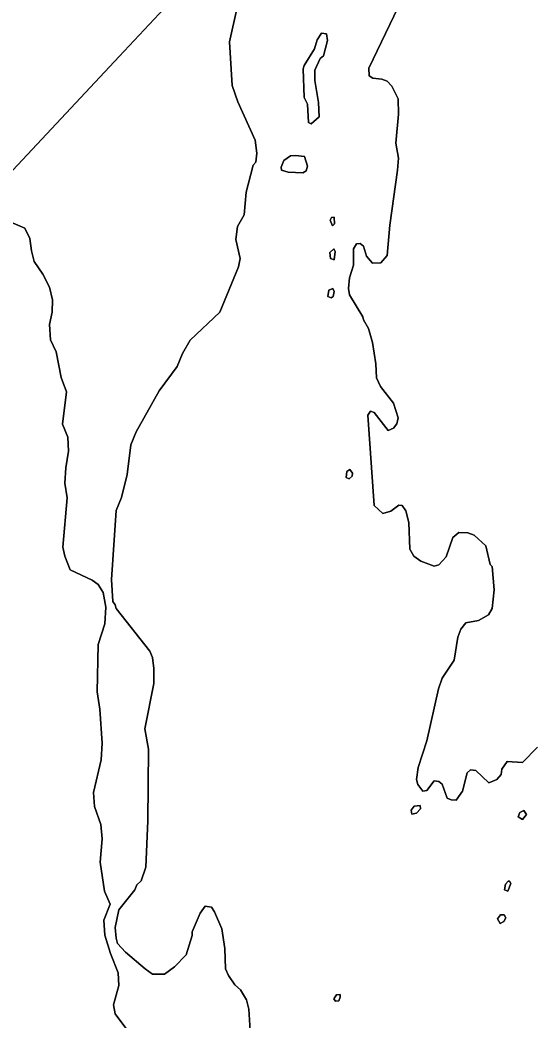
# Model space of a CAD drawing. Extents: x 642515 to 647219, y 6080136 to 6084356.
# Drawn here: x 645119.94 to 645131.44, y 6081051.75 to 6081074 of the extents above; entities that cross this region are included whole.
import ezdxf

# ---------------------------------------------------------------- set-up
doc = ezdxf.new("R2010")
doc.units = 0
doc.layers.add('Level 63', color=7, linetype='Continuous')

msp = doc.modelspace()

# ---------------------------------------------------------------- linework, layer by layer
at = {"layer": 'Level 63'}
for points in [[(645124.707, 6081075.926), (645122.149, 6081073.193)], [(645124.77, 6081074.28), (645124.6, 6081073.52), (645124.66, 6081072.55), (645124.79, 6081072.18), (645125.17, 6081071.33), (645125.21, 6081071.04), (645125.19, 6081070.84), (645125.13, 6081070.77), (645124.97, 6081070.17), (645124.93, 6081069.67), (645124.78, 6081069.41), (645124.74, 6081069.12), (645124.84, 6081068.7), (645124.8, 6081068.51), (645124.39, 6081067.5), (645123.73, 6081066.88), (645123.56, 6081066.58), (645123.44, 6081066.29), (645123.04, 6081065.75), (645122.53, 6081064.84), (645122.41, 6081064.55), (645122.33, 6081063.89), (645122.2, 6081063.38), (645122.08, 6081063.09), (645121.98, 6081061.55), (645122.01, 6081061.06), (645122.06, 6081060.99), (645122.08, 6081060.91), (645122.83, 6081059.96), (645122.89, 6081059.82), (645122.92, 6081059.57), (645122.92, 6081059.24), (645122.72, 6081058.23), (645122.8, 6081057.78), (645122.79, 6081056.18), (645122.74, 6081055.15), (645122.64, 6081054.85), (645122.54, 6081054.76), (645122.5, 6081054.65), (645122.14, 6081054.2), (645122.06, 6081053.81), (645122.08, 6081053.57), (645122.11, 6081053.45), (645122.29, 6081053.26), (645122.73, 6081052.89), (645122.89, 6081052.77), (645123.16, 6081052.77), (645123.38, 6081052.93), (645123.64, 6081053.2), (645123.77, 6081053.63), (645123.77, 6081053.71), (645123.95, 6081054.13), (645124.06, 6081054.28), (645124.2, 6081054.26), (645124.27, 6081054.16), (645124.43, 6081053.78), (645124.5, 6081053.34), (645124.51, 6081052.89), (645124.58, 6081052.74), (645124.72, 6081052.53), (645124.85, 6081052.42), (645124.98, 6081052.2), (645125.03, 6081051.99), (645125.07, 6081051.4)], [(645124.84, 6081068.7), (645124.74, 6081069.12), (645124.78, 6081069.41), (645124.93, 6081069.67), (645124.97, 6081070.17), (645125.13, 6081070.77), (645125.19, 6081070.84), (645125.21, 6081071.04), (645125.17, 6081071.33), (645124.79, 6081072.18), (645124.66, 6081072.55), (645124.6, 6081073.52), (645124.77, 6081074.28)], [(645128.35, 6081074.29), (645127.7, 6081072.93), (645127.71, 6081072.76), (645127.79, 6081072.71), (645127.99, 6081072.69), (645128.11, 6081072.64), (645128.21, 6081072.53), (645128.35, 6081072.25), (645128.36, 6081071.91), (645128.3, 6081071.26), (645128.36, 6081070.93), (645128.34, 6081070.66), (645128.17, 6081069.44), (645128.11, 6081068.76), (645127.97, 6081068.6), (645127.78, 6081068.59), (645127.65, 6081068.75), (645127.58, 6081068.97), (645127.51, 6081069.03), (645127.43, 6081069.02), (645127.36, 6081068.91), (645127.36, 6081068.55), (645127.27, 6081068.27), (645127.25, 6081068.03), (645127.27, 6081067.89), (645127.57, 6081067.4), (645127.58, 6081067.33), (645127.69, 6081067.14), (645127.78, 6081066.83), (645127.86, 6081066.35), (645127.87, 6081066.04), (645127.96, 6081065.85), (645128.25, 6081065.48), (645128.35, 6081065.15), (645128.32, 6081065.02), (645128.25, 6081064.92), (645128.13, 6081064.87), (645127.82, 6081065.27), (645127.74, 6081065.3), (645127.68, 6081065.21), (645127.82, 6081063.2), (645128.01, 6081063.02), (645128.19, 6081063.07), (645128.37, 6081063.21), (645128.44, 6081063.2), (645128.52, 6081063.08), (645128.59, 6081062.82), (645128.61, 6081062.23), (645128.7, 6081062.07), (645128.86, 6081061.96), (645129.15, 6081061.85), (645129.26, 6081061.88), (645129.42, 6081062.06), (645129.57, 6081062.49), (645129.7, 6081062.6), (645129.9, 6081062.59), (645130.04, 6081062.54), (645130.3, 6081062.3), (645130.4, 6081061.89), (645130.44, 6081061.84), (645130.49, 6081061.32), (645130.44, 6081060.91), (645130.36, 6081060.77), (645130.14, 6081060.64), (645129.86, 6081060.59), (645129.75, 6081060.45), (645129.68, 6081060.27), (645129.6, 6081059.76), (645129.33, 6081059.36), (645129.25, 6081059.12), (645128.99, 6081057.96), (645128.8, 6081057.37), (645128.76, 6081057.1), (645128.79, 6081056.99), (645128.9, 6081056.84), (645128.99, 6081056.86), (645129.15, 6081057.07), (645129.26, 6081057.06), (645129.33, 6081057), (645129.44, 6081056.69), (645129.53, 6081056.65), (645129.64, 6081056.64), (645129.78, 6081056.84), (645129.89, 6081057.25), (645129.96, 6081057.32), (645130.08, 6081057.3), (645130.37, 6081057.03), (645130.55, 6081057.1)], [(645129.89, 6081057.25), (645129.78, 6081056.84), (645129.64, 6081056.64), (645129.53, 6081056.65), (645129.44, 6081056.69), (645129.33, 6081057), (645129.26, 6081057.06), (645129.15, 6081057.07), (645128.99, 6081056.86), (645128.9, 6081056.84), (645128.79, 6081056.99), (645128.76, 6081057.1), (645128.8, 6081057.37), (645128.99, 6081057.96), (645129.25, 6081059.12), (645129.33, 6081059.36), (645129.6, 6081059.76), (645129.68, 6081060.27), (645129.75, 6081060.45), (645129.86, 6081060.59), (645130.14, 6081060.64), (645130.36, 6081060.77), (645130.44, 6081060.91), (645130.49, 6081061.32), (645130.44, 6081061.84), (645130.4, 6081061.89), (645130.3, 6081062.3), (645130.04, 6081062.54), (645129.9, 6081062.59), (645129.7, 6081062.6), (645129.57, 6081062.49), (645129.42, 6081062.06), (645129.26, 6081061.88), (645129.15, 6081061.85), (645128.86, 6081061.96), (645128.7, 6081062.07), (645128.61, 6081062.23), (645128.59, 6081062.82), (645128.52, 6081063.08), (645128.44, 6081063.2), (645128.37, 6081063.21), (645128.19, 6081063.07), (645128.01, 6081063.02), (645127.82, 6081063.2), (645127.68, 6081065.21), (645127.74, 6081065.3), (645127.82, 6081065.27), (645128.13, 6081064.87), (645128.25, 6081064.92), (645128.32, 6081065.02), (645128.35, 6081065.15), (645128.25, 6081065.48), (645127.96, 6081065.85), (645127.87, 6081066.04), (645127.86, 6081066.35), (645127.78, 6081066.83), (645127.69, 6081067.14), (645127.58, 6081067.33), (645127.57, 6081067.4), (645127.27, 6081067.89), (645127.25, 6081068.03), (645127.27, 6081068.27), (645127.36, 6081068.55), (645127.36, 6081068.91), (645127.43, 6081069.02), (645127.51, 6081069.03), (645127.58, 6081068.97), (645127.65, 6081068.75), (645127.78, 6081068.59), (645127.97, 6081068.6), (645128.11, 6081068.76), (645128.17, 6081069.44), (645128.34, 6081070.66), (645128.36, 6081070.93), (645128.3, 6081071.26), (645128.36, 6081071.91), (645128.35, 6081072.25), (645128.21, 6081072.53), (645128.11, 6081072.64), (645127.99, 6081072.69), (645127.79, 6081072.71), (645127.71, 6081072.76), (645127.7, 6081072.93), (645128.35, 6081074.29)], [(645126.76, 6081073.7), (645126.65, 6081073.71), (645126.55, 6081073.56), (645126.49, 6081073.36), (645126.26, 6081072.99), (645126.24, 6081072.92), (645126.26, 6081072.28), (645126.34, 6081072.13), (645126.36, 6081071.72), (645126.42, 6081071.69), (645126.6, 6081071.85), (645126.58, 6081072.17), (645126.5, 6081072.66), (645126.5, 6081072.89), (645126.62, 6081073.15), (645126.69, 6081073.21), (645126.78, 6081073.55), (645126.76, 6081073.7)], [(645126.76, 6081073.7), (645126.78, 6081073.55), (645126.69, 6081073.21), (645126.62, 6081073.15), (645126.5, 6081072.89), (645126.5, 6081072.66), (645126.58, 6081072.17), (645126.6, 6081071.85), (645126.42, 6081071.69), (645126.36, 6081071.72), (645126.34, 6081072.13), (645126.26, 6081072.28), (645126.24, 6081072.92), (645126.26, 6081072.99), (645126.49, 6081073.36), (645126.55, 6081073.56), (645126.65, 6081073.71), (645126.76, 6081073.7)], [(645122.149, 6081073.193), (645119.566, 6081070.433)], [(645126.27, 6081070.97), (645126.08, 6081070.99), (645125.96, 6081070.98), (645125.81, 6081070.88), (645125.75, 6081070.73), (645125.76, 6081070.66), (645125.91, 6081070.62), (645126.23, 6081070.6), (645126.31, 6081070.65), (645126.34, 6081070.75), (645126.27, 6081070.97)], [(645126.27, 6081070.97), (645126.34, 6081070.75), (645126.31, 6081070.65), (645126.23, 6081070.6), (645125.91, 6081070.62), (645125.76, 6081070.66), (645125.75, 6081070.73), (645125.81, 6081070.88), (645125.96, 6081070.98), (645126.08, 6081070.99), (645126.27, 6081070.97)], [(645121.73, 6081055.26), (645121.77, 6081055.78), (645121.74, 6081056.1), (645121.6, 6081056.5), (645121.58, 6081056.81), (645121.75, 6081057.54), (645121.77, 6081057.91), (645121.72, 6081058.67), (645121.66, 6081059.05), (645121.68, 6081060.11), (645121.83, 6081060.57), (645121.85, 6081060.94), (645121.79, 6081061.26), (645121.68, 6081061.44), (645121.55, 6081061.54), (645121.06, 6081061.77), (645120.94, 6081062.07), (645120.9, 6081062.27), (645120.99, 6081063.37), (645120.94, 6081063.7), (645120.96, 6081064.04), (645121.02, 6081064.41), (645121.01, 6081064.72), (645120.89, 6081065.01), (645120.98, 6081065.73), (645120.86, 6081066.05), (645120.75, 6081066.62), (645120.62, 6081066.89), (645120.6, 6081067.23), (645120.66, 6081067.5), (645120.67, 6081067.78), (645120.6, 6081068.06), (645120.45, 6081068.35), (645120.26, 6081068.63), (645120.2, 6081068.87), (645120.16, 6081069.14), (645120.05, 6081069.37), (645119.79, 6081069.48)], [(645119.79, 6081069.48), (645120.05, 6081069.37), (645120.16, 6081069.14), (645120.2, 6081068.87), (645120.26, 6081068.63), (645120.45, 6081068.35), (645120.6, 6081068.06), (645120.67, 6081067.78), (645120.66, 6081067.5), (645120.6, 6081067.23), (645120.62, 6081066.89), (645120.75, 6081066.62), (645120.86, 6081066.05), (645120.98, 6081065.73), (645120.89, 6081065.01), (645121.01, 6081064.72), (645121.02, 6081064.41), (645120.96, 6081064.04), (645120.94, 6081063.7), (645120.99, 6081063.37), (645120.9, 6081062.27), (645120.94, 6081062.07), (645121.06, 6081061.77), (645121.55, 6081061.54), (645121.68, 6081061.44), (645121.79, 6081061.26), (645121.85, 6081060.94), (645121.83, 6081060.57), (645121.68, 6081060.11), (645121.66, 6081059.05), (645121.72, 6081058.67), (645121.77, 6081057.91), (645121.75, 6081057.54), (645121.58, 6081056.81), (645121.6, 6081056.5), (645121.74, 6081056.1), (645121.77, 6081055.78), (645121.73, 6081055.26), (645121.82, 6081054.62), (645121.95, 6081054.33), (645121.81, 6081053.97), (645121.83, 6081053.64), (645121.96, 6081053.23), (645122.13, 6081052.8), (645122.14, 6081052.52), (645122.02, 6081052.09), (645122.06, 6081051.89), (645122.3, 6081051.57)], [(645126.94, 6081069.47), (645126.93, 6081069.62), (645126.87, 6081069.61), (645126.84, 6081069.55), (645126.89, 6081069.42), (645126.94, 6081069.47)], [(645126.94, 6081069.47), (645126.89, 6081069.42), (645126.84, 6081069.55), (645126.87, 6081069.61), (645126.93, 6081069.62), (645126.94, 6081069.47)], [(645126.92, 6081068.91), (645126.83, 6081068.83), (645126.85, 6081068.7), (645126.93, 6081068.67), (645126.95, 6081068.85), (645126.92, 6081068.91)], [(645126.92, 6081068.91), (645126.95, 6081068.85), (645126.93, 6081068.67), (645126.85, 6081068.7), (645126.83, 6081068.83), (645126.92, 6081068.91)], [(645125.07, 6081051.4), (645125.03, 6081051.99), (645124.98, 6081052.2), (645124.85, 6081052.42), (645124.72, 6081052.53), (645124.58, 6081052.74), (645124.51, 6081052.89), (645124.5, 6081053.34), (645124.43, 6081053.78), (645124.27, 6081054.16), (645124.2, 6081054.26), (645124.06, 6081054.28), (645123.95, 6081054.13), (645123.77, 6081053.71), (645123.77, 6081053.63), (645123.64, 6081053.2), (645123.38, 6081052.93), (645123.16, 6081052.77), (645122.89, 6081052.77), (645122.73, 6081052.89), (645122.29, 6081053.26), (645122.11, 6081053.45), (645122.08, 6081053.57), (645122.06, 6081053.81), (645122.14, 6081054.2), (645122.5, 6081054.65), (645122.54, 6081054.76), (645122.64, 6081054.85), (645122.74, 6081055.15), (645122.79, 6081056.18), (645122.8, 6081057.78), (645122.72, 6081058.23), (645122.92, 6081059.24), (645122.92, 6081059.57), (645122.89, 6081059.82), (645122.83, 6081059.96), (645122.08, 6081060.91), (645122.06, 6081060.99), (645122.01, 6081061.06), (645121.98, 6081061.55), (645122.08, 6081063.09), (645122.2, 6081063.38), (645122.33, 6081063.89), (645122.41, 6081064.55), (645122.53, 6081064.84), (645123.04, 6081065.75), (645123.44, 6081066.29), (645123.56, 6081066.58), (645123.73, 6081066.88), (645124.39, 6081067.5), (645124.8, 6081068.51), (645124.84, 6081068.7)], [(645126.9, 6081068.03), (645126.81, 6081067.99), (645126.79, 6081067.85), (645126.86, 6081067.82), (645126.91, 6081067.85), (645126.93, 6081067.96), (645126.9, 6081068.03)], [(645126.9, 6081068.03), (645126.93, 6081067.96), (645126.91, 6081067.85), (645126.86, 6081067.82), (645126.79, 6081067.85), (645126.81, 6081067.99), (645126.9, 6081068.03)], [(645127.28, 6081064), (645127.21, 6081063.96), (645127.2, 6081063.82), (645127.26, 6081063.79), (645127.33, 6081063.85), (645127.34, 6081063.92), (645127.28, 6081064)], [(645127.28, 6081064), (645127.34, 6081063.92), (645127.33, 6081063.85), (645127.26, 6081063.79), (645127.2, 6081063.82), (645127.21, 6081063.96), (645127.28, 6081064)], [(645131.45, 6081057.82), (645131.12, 6081057.48), (645130.78, 6081057.5), (645130.66, 6081057.33), (645130.64, 6081057.21), (645130.55, 6081057.1), (645130.37, 6081057.03), (645130.08, 6081057.3), (645129.96, 6081057.32), (645129.89, 6081057.25)], [(645130.55, 6081057.1), (645130.64, 6081057.21), (645130.66, 6081057.33), (645130.78, 6081057.5), (645131.12, 6081057.48), (645131.45, 6081057.82)], [(645128.84, 6081056.52), (645128.71, 6081056.51), (645128.64, 6081056.42), (645128.66, 6081056.33), (645128.76, 6081056.35), (645128.85, 6081056.45), (645128.84, 6081056.52)], [(645128.84, 6081056.52), (645128.85, 6081056.45), (645128.76, 6081056.35), (645128.66, 6081056.33), (645128.64, 6081056.42), (645128.71, 6081056.51), (645128.84, 6081056.52)], [(645131.15, 6081056.41), (645131.06, 6081056.37), (645131.02, 6081056.27), (645131.12, 6081056.21), (645131.21, 6081056.32), (645131.15, 6081056.41)], [(645131.15, 6081056.41), (645131.21, 6081056.32), (645131.12, 6081056.21), (645131.02, 6081056.27), (645131.06, 6081056.37), (645131.15, 6081056.41)], [(645122.3, 6081051.57), (645122.06, 6081051.89), (645122.02, 6081052.09), (645122.14, 6081052.52), (645122.13, 6081052.8), (645121.96, 6081053.23), (645121.83, 6081053.64), (645121.81, 6081053.97), (645121.95, 6081054.33), (645121.82, 6081054.62), (645121.73, 6081055.26)], [(645130.83, 6081054.84), (645130.8, 6081054.84), (645130.74, 6081054.77), (645130.72, 6081054.65), (645130.79, 6081054.62), (645130.86, 6081054.79), (645130.83, 6081054.84)], [(645130.83, 6081054.84), (645130.86, 6081054.79), (645130.79, 6081054.62), (645130.72, 6081054.65), (645130.74, 6081054.77), (645130.8, 6081054.84), (645130.83, 6081054.84)], [(645130.71, 6081054.09), (645130.63, 6081054.09), (645130.56, 6081054), (645130.62, 6081053.9), (645130.7, 6081053.94), (645130.75, 6081054.02), (645130.71, 6081054.09)], [(645130.71, 6081054.09), (645130.75, 6081054.02), (645130.7, 6081053.94), (645130.62, 6081053.9), (645130.56, 6081054), (645130.63, 6081054.09), (645130.71, 6081054.09)], [(645127.06, 6081052.32), (645126.98, 6081052.31), (645126.92, 6081052.22), (645126.96, 6081052.17), (645127.03, 6081052.18), (645127.06, 6081052.26), (645127.06, 6081052.32)], [(645127.06, 6081052.32), (645127.06, 6081052.26), (645127.03, 6081052.18), (645126.96, 6081052.17), (645126.92, 6081052.22), (645126.98, 6081052.31), (645127.06, 6081052.32)]]:
    msp.add_lwpolyline(points, dxfattribs=at)

doc.saveas('drawing.dxf')
